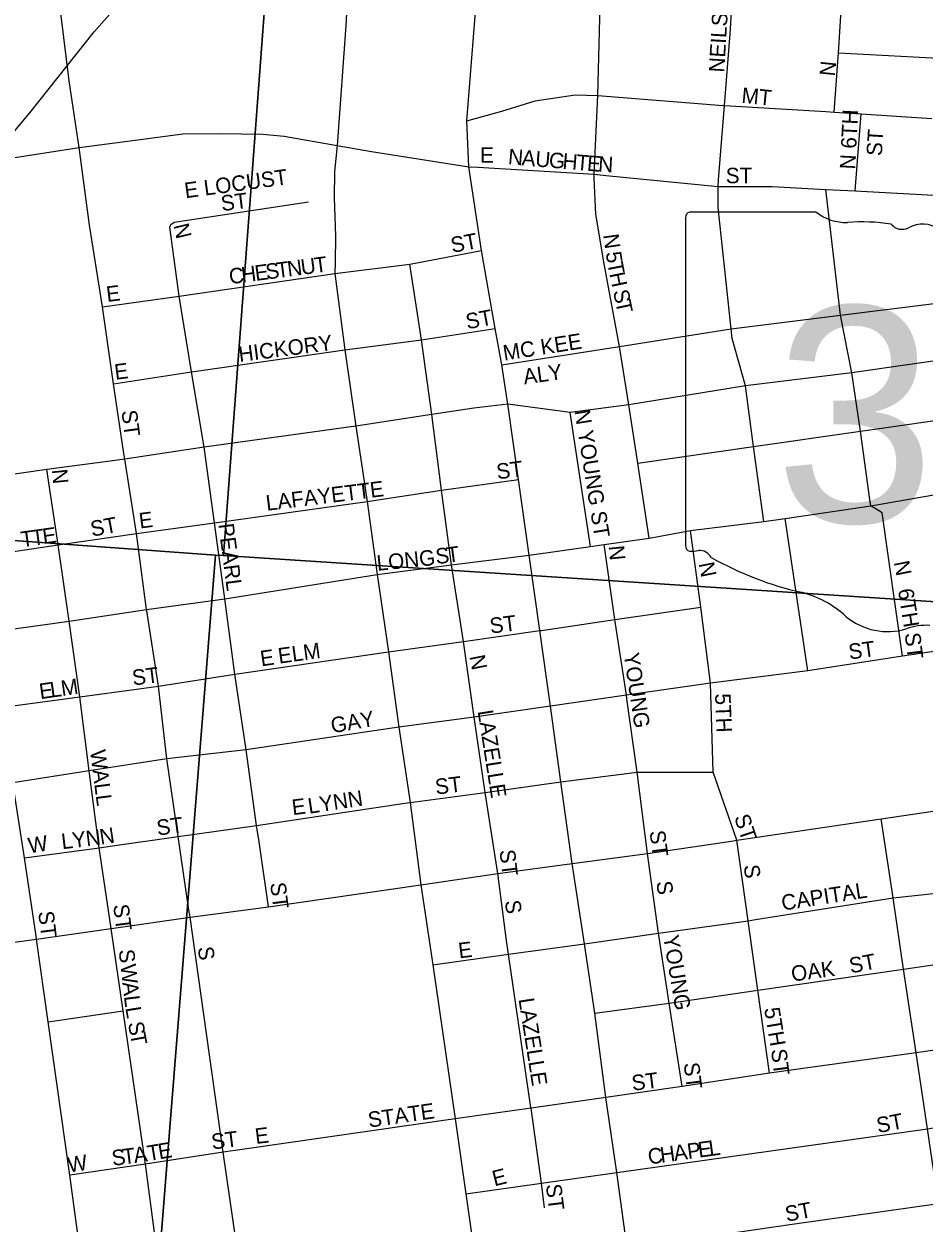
# Model space of a CAD drawing. Extents: x 0 to 34, y -6.2 to 22.
# Drawn here: x 6.564 to 7.114, y 17.868 to 18.6 of the extents above; entities that cross this region are included whole.
import ezdxf

# ---------------------------------------------------------------- set-up
doc = ezdxf.new("R2010")
doc.units = 0
for name, color, linetype in [('GM_X_City_Street', 7, 'Continuous'), ('GM_X_City_Street_Text', 7, 'Continuous'), ('GM_X_Rail_Line', 7, 'Continuous'), ('GM_X_Section', 7, 'Continuous'), ('GM_X_State_Route', 7, 'Continuous'), ('GM_X_State_Shield', 7, 'Continuous'), ('GM_X_US_Route', 7, 'Continuous')]:
    doc.layers.add(name, color=color, linetype=linetype)

msp = doc.modelspace()

# ---------------------------------------------------------------- linework, layer by layer
at = {"layer": 'GM_X_City_Street'}
for points in [[(6.98852, 18.50512), (6.99217, 18.55056), (6.99568, 18.59432), (7.00463, 18.73692), (7.00564, 18.75627), (7.00717, 18.78589), (7.00828, 18.79563)], [(6.62541, 18.33808), (6.61909, 18.3805), (6.61227, 18.42755), (6.60444, 18.47745), (6.5981, 18.52495), (6.59192, 18.56566), (6.58541, 18.61884), (6.5725, 18.70224), (6.5664, 18.74647), (6.56444, 18.76097)], [(7.0591, 18.54649), (7.06178, 18.5827), (7.06414, 18.62187), (7.07288, 18.75262)], [(6.57176, 18.04339), (6.56472, 18.09113), (6.55749, 18.13701), (6.5515, 18.18306), (6.54503, 18.22919), (6.5388, 18.27541), (6.53176, 18.32162), (6.52531, 18.3669), (6.52024, 18.40154), (6.50489, 18.51058), (6.5018, 18.5316), (6.49515, 18.57457), (6.48857, 18.60785), (6.46909, 18.66011)], [(6.91261, 18.50619), (6.9125, 18.50861), (6.9148, 18.55673), (6.91634, 18.61984), (6.9184, 18.65465)], [(7.06178, 18.5827), (7.12656, 18.57921), (7.17383, 18.57683), (7.21027, 18.57512)], [(6.83481, 18.54114), (6.85627, 18.54704), (6.87649, 18.55336), (6.90091, 18.55715), (6.9148, 18.55673), (6.9914, 18.5506), (6.99217, 18.55056), (7.05407, 18.54683), (7.0591, 18.54649), (7.07551, 18.5454), (7.11865, 18.54255)], [(7.07201, 18.49838), (7.07551, 18.5454)], [(6.5087, 18.51116), (6.5981, 18.52495), (6.63218, 18.5294), (6.6614, 18.53335), (6.68411, 18.53354), (6.71024, 18.53311), (6.72321, 18.53176), (6.75566, 18.5262), (6.77652, 18.52249), (6.8361, 18.5132), (6.84154, 18.51287)], [(6.84154, 18.51287), (6.9125, 18.50861), (6.91996, 18.50787)], [(6.94619, 18.28626), (6.93928, 18.33213), (6.9337, 18.36781), (6.92795, 18.40349), (6.91859, 18.45396), (6.91364, 18.48429), (6.91261, 18.50619)], [(6.91996, 18.50787), (6.98819, 18.50104), (6.99821, 18.50104)], [(7.01607, 18.2966), (7.00978, 18.34232), (7.00502, 18.37939), (6.99686, 18.40821), (6.99621, 18.4142), (6.98819, 18.48819), (6.98819, 18.50104), (6.98852, 18.50512)], [(6.99821, 18.50104), (7.02122, 18.50104), (7.05393, 18.49933), (7.07201, 18.49838), (7.11613, 18.49608), (7.16216, 18.49368), (7.20423, 18.49087)], [(7.08089, 18.30998), (7.07511, 18.35167), (7.06996, 18.38741), (7.06306, 18.42262), (7.05393, 18.49933)], [(6.65407, 18.47787), (6.65604, 18.47932), (6.73807, 18.49167)], [(6.7079, 18.1009), (6.70642, 18.11099), (6.70008, 18.1572), (6.69318, 18.20328), (6.68705, 18.24935), (6.68067, 18.2958), (6.67443, 18.34183), (6.66676, 18.38792), (6.65919, 18.43414), (6.65353, 18.4763), (6.65407, 18.47787)], [(6.61227, 18.42755), (6.65919, 18.43414), (6.75421, 18.44803), (6.79993, 18.45361), (6.84368, 18.46204)], [(6.82591, 18.26747), (6.82552, 18.26999), (6.81943, 18.31569), (6.81335, 18.36189), (6.8071, 18.40743), (6.79993, 18.45361)], [(6.99364, 18.4138), (6.99621, 18.4142), (7.06306, 18.42262), (7.1219, 18.42992)], [(6.61909, 18.3805), (6.66676, 18.38792), (6.76034, 18.40126), (6.8071, 18.40743), (6.85217, 18.41434)], [(6.85609, 18.3923), (6.92795, 18.40349), (6.99364, 18.4138)], [(6.91035, 18.28117), (6.89786, 18.36304)], [(6.93928, 18.33213), (7.00978, 18.34232), (7.07511, 18.35167), (7.14186, 18.36126)], [(6.63936, 18.24198), (6.63925, 18.2427), (6.63316, 18.28922), (6.62593, 18.3346), (6.62541, 18.33808)], [(6.61758, 18.04791), (6.61035, 18.09726), (6.60426, 18.14435), (6.59853, 18.18947), (6.5919, 18.23563), (6.58532, 18.28232), (6.57842, 18.32835)], [(6.77512, 18.30897), (6.81943, 18.31569), (6.86629, 18.32227)], [(6.63316, 18.28922), (6.68067, 18.2958), (6.77389, 18.30879), (6.77512, 18.30897)], [(7.10093, 18.2142), (7.08847, 18.30185), (7.08144, 18.30603), (7.08089, 18.30998)], [(7.0431, 18.2053), (7.02924, 18.29838)], [(6.99959, 18.10185), (6.98526, 18.1435), (6.98365, 18.19789), (6.97769, 18.24429), (6.97138, 18.29097)], [(6.53564, 18.27497), (6.5388, 18.27541), (6.58532, 18.28232), (6.63316, 18.28922)], [(6.77998, 18.26407), (6.82552, 18.26999), (6.87286, 18.2759)], [(6.93252, 18.18819), (6.93221, 18.19042), (6.92515, 18.2366), (6.91873, 18.28248)], [(6.85363, 18.08158), (6.8459, 18.13107), (6.83933, 18.1771), (6.83275, 18.2233), (6.82591, 18.26747)], [(6.66513, 18.0593), (6.65862, 18.10427), (6.65161, 18.15162), (6.64653, 18.19605), (6.63936, 18.24198)], [(6.8803, 18.23), (6.92515, 18.2366), (6.97769, 18.24429)], [(6.64653, 18.19605), (6.69318, 18.20328), (6.78705, 18.21689), (6.83275, 18.2233), (6.87944, 18.22987), (6.8803, 18.23)], [(7.16179, 18.22335), (7.16128, 18.22326), (7.10093, 18.2142), (7.0431, 18.2053), (6.98365, 18.19789), (6.93221, 18.19042), (6.88585, 18.18367), (6.83933, 18.1771), (6.79329, 18.17102), (6.70008, 18.1572), (6.65161, 18.15162), (6.60426, 18.14435), (6.55749, 18.13701), (6.51159, 18.13017), (6.46597, 18.12433)], [(6.50531, 18.17665), (6.5515, 18.18306), (6.59853, 18.18947), (6.64653, 18.19605)], [(6.9452, 18.09375), (6.93879, 18.14356), (6.93252, 18.18819)], [(6.79689, 18.12449), (6.8002, 18.12499), (6.8459, 18.13107), (6.89226, 18.13747), (6.93879, 18.14356), (6.98526, 18.1435)], [(6.65862, 18.10427), (6.70642, 18.11099), (6.79689, 18.12449)], [(7.12273, 17.88008), (7.11604, 17.92572), (7.10917, 17.97209), (7.10155, 18.02316), (7.09504, 18.06679), (7.08788, 18.11499)], [(6.61692, 18.09821), (6.65862, 18.10427)], [(6.71371, 18.06122), (6.7079, 18.1009)], [(7.01966, 17.9596), (7.01242, 18.01035), (7.00663, 18.0527), (6.99959, 18.10185)], [(6.56472, 18.09113), (6.61035, 18.09726), (6.61692, 18.09821)], [(6.96624, 17.95154), (6.95835, 18.0025), (6.95194, 18.04524), (6.9452, 18.09375)], [(7.01107, 18.05341), (7.09504, 18.06679), (7.18208, 18.076), (7.29657, 18.09449)], [(6.85908, 18.04071), (6.85363, 18.08158)], [(6.69801, 17.82856), (6.68606, 17.91133), (6.66576, 18.05493), (6.66513, 18.0593)], [(6.81401, 18.02585), (6.86021, 18.03226), (6.90673, 18.03867), (6.95194, 18.04524), (7.00663, 18.0527), (7.01107, 18.05341)], [(6.66228, 17.40254), (6.66049, 17.4222), (6.65856, 17.43834), (6.64528, 17.52991), (6.63896, 17.57505), (6.63208, 17.62111), (6.62558, 17.66735), (6.61917, 17.71353), (6.60471, 17.80555), (6.59247, 17.89732), (6.57924, 17.99099), (6.57205, 18.04143), (6.57176, 18.04339)], [(6.69121, 17.5355), (6.6847, 17.58194), (6.67798, 17.62772), (6.67137, 17.67395), (6.66495, 17.71993), (6.65822, 17.76611), (6.65176, 17.81237), (6.64457, 17.85931), (6.63855, 17.90408), (6.62489, 17.9977), (6.61758, 18.04791)], [(6.87395, 17.93869), (6.86021, 18.03226), (6.85908, 18.04071)], [(6.91298, 17.99626), (6.95835, 18.0025), (7.01242, 18.01035), (7.10155, 18.02316), (7.14443, 18.02946), (7.18784, 18.03558)], [(6.57924, 17.99099), (6.62489, 17.9977)], [(7.19504, 17.98459), (7.15199, 17.97819), (7.10917, 17.97209), (7.01966, 17.9596), (6.96624, 17.95154), (6.91972, 17.94479), (6.87401, 17.93822), (6.82765, 17.93181), (6.69761, 17.913)], [(6.88231, 17.8774), (6.88046, 17.89243), (6.87401, 17.93822), (6.87395, 17.93869)], [(6.8341, 17.88588), (6.88046, 17.89243), (6.92646, 17.89893), (6.97854, 17.90634), (6.99578, 17.90873), (7.11604, 17.92572), (7.13491, 17.92901)], [(6.69761, 17.913), (6.68606, 17.91133), (6.63855, 17.90408), (6.59247, 17.89732)], [(6.93271, 17.85273), (7.03356, 17.86736), (7.12273, 17.88008), (7.20786, 17.89233), (7.21395, 17.89319)]]:
    msp.add_lwpolyline(points, dxfattribs=at)
at = {"layer": 'GM_X_Rail_Line'}
for points in [[(6.58989, 18.5737), (6.6073, 18.59563), (6.62117, 18.61122), (6.65213, 18.63903)], [(6.33031, 18.29784), (6.38618, 18.34657), (6.41461, 18.37414), (6.4524, 18.41277), (6.48089, 18.44243), (6.50555, 18.4728), (6.53041, 18.50109), (6.54241, 18.51577), (6.56883, 18.54706), (6.58989, 18.5737)]]:
    msp.add_lwpolyline(points, dxfattribs=at)
at = {"layer": 'GM_X_Section'}
for points in [[(6.76078, 19.26937), (6.6863, 18.2758), (6.68124, 18.27598), (6.18322, 18.31219), (6.25432, 19.30018), (6.54767, 19.28066)], [(6.76078, 19.26937), (7.25546, 19.23647), (7.19351, 18.24276), (6.6863, 18.2758)], [(6.68124, 18.27598), (6.6863, 18.2758), (7.19351, 18.24276), (7.67976, 18.21035), (7.62278, 17.23025), (6.6036, 17.30139)]]:
    msp.add_lwpolyline(points, close=True, dxfattribs=at)
msp.add_lwpolyline([(6.18322, 18.31219), (6.68124, 18.27598), (6.6036, 17.30139)], dxfattribs=at)
at = {"layer": 'GM_X_State_Route'}
for points in [[(7.19917, 18.41171), (7.16624, 18.40427), (7.13656, 18.39686), (7.06996, 18.38741), (7.00502, 18.37939), (6.9337, 18.36781), (6.89786, 18.36304), (6.85988, 18.36813)], [(6.87286, 18.2759), (6.91035, 18.28117), (6.91873, 18.28248), (6.94619, 18.28626), (6.97138, 18.29097), (7.01607, 18.2966), (7.02924, 18.29838), (7.08144, 18.30603), (7.1479, 18.31772), (7.17844, 18.32236), (7.20735, 18.32594)]]:
    msp.add_lwpolyline(points, dxfattribs=at)
at = {"layer": 'GM_X_State_Shield'}
for p, q in [((6.9684, 18.48204), (6.9684, 18.28192)), ((7.04821, 18.48549), (6.971, 18.48549))]:
    msp.add_line(p, q, dxfattribs=at)
for centre, radius, start, end in [((6.97142, 18.48247), 0.00305, 98.1301, 188.1301), ((7.0666, 18.50872), 0.02963, 231.61951, 271.11188), ((7.07643, 18.37314), 0.10636, 80.48669, 94.98827), ((7.10057, 18.48351), 0.00855, 219.79206, 297.10237), ((7.11312, 18.46038), 0.01777, 54.46668, 119.14113), ((6.97145, 18.28148), 0.00308, 171.95839, 258.30661), ((6.97192, 18.30196), 0.02352, 267.33899, 280.60386), ((6.97673, 18.27038), 0.00848, 29.74838, 93.27175), ((7.08379, 18.45018), 0.20192, 240.41292, 257.1985), ((7.02359, 18.19202), 0.06318, 47.18416, 75.83597), ((7.09192, 18.26938), 0.04009, 230.70037, 286.29184), ((7.11508, 18.2002), 0.03294, 85.69512, 111.20995)]:
    msp.add_arc(centre, radius, start, end, dxfattribs=at)
at = {"layer": 'GM_X_US_Route'}
for points in [[(6.76172, 18.61911), (6.76112, 18.60222), (6.75566, 18.5262), (6.75403, 18.51025), (6.75381, 18.49412), (6.75466, 18.4707), (6.75434, 18.45464)], [(6.85988, 18.36813), (6.85988, 18.36813), (6.85609, 18.3923), (6.85217, 18.41434), (6.84368, 18.46204), (6.8361, 18.5132), (6.83481, 18.54114), (6.83986, 18.60517), (6.84067, 18.61639)], [(6.75434, 18.45464), (6.75421, 18.44803), (6.76034, 18.40126), (6.76699, 18.35482)], [(6.85988, 18.36813), (6.839, 18.36567), (6.81335, 18.36189), (6.76699, 18.35482)], [(6.87286, 18.2759), (6.86629, 18.32227), (6.85988, 18.36813)], [(6.76699, 18.35482), (6.67443, 18.34183), (6.62593, 18.3346), (6.61702, 18.33343)], [(6.76699, 18.35482), (6.77389, 18.30879), (6.77998, 18.26407)], [(6.61702, 18.33343), (6.57842, 18.32835), (6.53176, 18.32162), (6.48553, 18.31471), (6.43938, 18.30866), (6.38573, 18.30034)], [(6.89917, 18.08767), (6.89917, 18.08767), (6.89226, 18.13747), (6.88585, 18.18367), (6.87944, 18.22987), (6.87286, 18.2759)], [(6.63925, 18.2427), (6.68705, 18.24935), (6.77998, 18.26407)], [(6.77998, 18.26407), (6.78705, 18.21689), (6.79329, 18.17102), (6.8002, 18.12499), (6.80681, 18.07469)], [(6.54503, 18.22919), (6.5919, 18.23563), (6.63925, 18.2427)], [(6.9976, 18.10156), (6.99959, 18.10185), (7.08788, 18.11499), (7.17463, 18.12771), (7.23446, 18.13639)], [(6.89917, 18.08767), (6.9452, 18.09375), (6.9976, 18.10156)], [(6.80681, 18.07469), (6.85363, 18.08158), (6.89917, 18.08767)], [(6.93271, 17.85273), (6.92646, 17.89893), (6.91972, 17.94479), (6.91298, 17.99626), (6.90673, 18.03867), (6.89917, 18.08767)], [(6.66576, 18.05493), (6.71371, 18.06122), (6.80681, 18.07469)], [(6.80681, 18.07469), (6.81401, 18.02585), (6.82765, 17.93181), (6.8341, 17.88588), (6.84081, 17.83925)], [(6.49787, 18.03151), (6.49787, 18.03151), (6.57205, 18.04143), (6.61758, 18.04791), (6.66576, 18.05493)]]:
    msp.add_lwpolyline(points, dxfattribs=at)

# ---------------------------------------------------------------- texts
at = {"layer": 'GM_X_City_Street_Text'}
for s, rotation, p in [('NEILSTON', 86.63221, (6.99196, 18.57055)), ('N', 84.29157, (7.05947, 18.56813)), ('MT', 354.5523, (7.00224, 18.55222)), ('N 6TH', 87.06604, (7.07196, 18.51137)), ('ST', 86.42621, (7.08822, 18.51954)), ('E', 0.00001, (6.84291, 18.51556)), ('N', 355.29625, (6.85972, 18.51473)), ('A', 355.29636, (6.86803, 18.51405)), ('U', 355.27447, (6.87633, 18.51336)), ('G', 355.30818, (6.88464, 18.51267)), ('H', 355.29625, (6.89295, 18.51199)), ('T', 355.30273, (6.90126, 18.51131)), ('E', 355.26812, (6.9079, 18.51076)), ('N', 356.96406, (6.91485, 18.51019)), ('E LOCUST', 7.76443, (6.663, 18.49391)), ('ST', 0.00001, (6.99291, 18.50307)), ('ST', 7.11997, (6.68523, 18.48603)), ('N', 283.38342, (6.65558, 18.47737)), ('ST', 10.61471, (6.82591, 18.46054)), ('N', 278.17956, (6.91801, 18.47153)), ('5', 278.72619, (6.91956, 18.46071)), ('C', 7.42617, (6.69018, 18.44139)), ('H', 7.41568, (6.69761, 18.44236)), ('E', 7.44885, (6.70589, 18.44343)), ('S', 7.42316, (6.71249, 18.4443)), ('T', 7.41074, (6.7191, 18.44516)), ('N', 7.4379, (6.72572, 18.44602)), ('U', 7.43141, (6.73398, 18.44709)), ('T', 7.42385, (6.74224, 18.44817)), ('T', 280.9398, (6.92051, 18.45455)), ('H', 281.84974, (6.92181, 18.44785)), ('E', 7.12165, (6.61519, 18.43055)), ('S', 281.88866, (6.92404, 18.43723)), ('T', 281.88525, (6.92542, 18.43071)), ('ST', 10.61471, (6.83508, 18.41387)), ('HICKORY', 7.35182, (6.69601, 18.39388)), ('MC KEE', 8.9187, (6.85763, 18.39471)), ('E', 7.14518, (6.62018, 18.38305)), ('ALY', 7.84923, (6.86989, 18.38024)), ('ST', 277.59084, (6.62384, 18.36402)), ('N YOUNG ST', 279.00658, (6.9005, 18.36406)), ('N', 275.73008, (6.58134, 18.32813)), ('ST', 7.59083, (6.8535, 18.32221)), ('LAFAYETTE', 7.12434, (6.71269, 18.30305)), ('ST', 10.61471, (6.60591, 18.2872)), ('E', 7.12165, (6.63519, 18.29222)), ('T', 7.83652, (6.56308, 18.28086)), ('T', 7.83652, (6.56969, 18.28176)), ('E', 8.06333, (6.57633, 18.28268)), ('PEARL', 277.38642, (6.68301, 18.29484)), ('LONG', 5.85815, (6.78022, 18.26639)), ('S', 5.58281, (6.81609, 18.27056)), ('T', 7.712, (6.82311, 18.27125)), ('N', 275.70844, (6.92135, 18.28146)), ('N', 281.30574, (6.97632, 18.2708)), ('N', 281.32675, (7.09548, 18.27163)), ('6TH', 279.08483, (7.098, 18.2549)), ('ST', 7.12165, (6.84935, 18.22805)), ('ST', 277.13512, (7.10217, 18.22817)), ('E', 8.12573, (6.70932, 18.20804)), ('ELM', 7.85663, (6.72016, 18.20971)), ('ST', 7.59083, (7.0685, 18.21222)), ('N', 281.32675, (6.83632, 18.21413)), ('YOUNG', 278.53095, (6.9305, 18.21572)), ('ST', 7.11997, (6.63102, 18.19638)), ('E', 7.86731, (6.57433, 18.18805)), ('L', 7.88723, (6.58094, 18.18896)), ('M', 8.16952, (6.58759, 18.18988)), ('5TH', 272.29795, (6.98635, 18.19136)), ('GAY', 9.78342, (6.7526, 18.1672)), ('LAZELLE', 278.93191, (6.84133, 18.18073)), ('WALL', 277.30704, (6.60467, 18.15651)), ('ST', 7.11997, (6.81602, 18.12972)), ('LYNN', 8.74111, (6.73847, 18.11804)), ('E', 7.14855, (6.72852, 18.11721)), ('ST', 7.60514, (6.646, 18.10471)), ('ST', 288.43933, (6.99793, 18.11601)), ('Y', 6.67137, (6.59434, 18.09716)), ('N', 6.65877, (6.60261, 18.09813)), ('N', 8.78675, (6.61126, 18.09914)), ('ST', 277.60515, (6.94634, 18.10735)), ('W', 8.75753, (6.56763, 18.09387)), ('L', 6.65397, (6.58771, 18.09639)), ('ST', 277.12166, (6.85468, 18.09567)), ('S', 277.14856, (7.00384, 18.0865)), ('ST', 277.13343, (6.71467, 18.07567)), ('S', 277.12166, (6.95051, 18.0765)), ('CAPITAL', 8.82317, (7.02763, 18.05888)), ('S', 277.12166, (6.85801, 18.06484)), ('ST', 277.11998, (6.57301, 18.05817)), ('ST', 277.12166, (6.61884, 18.06234)), ('YOUNG', 279.46056, (6.95467, 18.04324)), ('S', 276.51516, (6.62217, 18.03482)), ('S', 277.12166, (6.67051, 18.0365)), ('E', 7.14855, (6.83018, 18.02971)), ('W', 276.50359, (6.62321, 18.02571)), ('OAK', 7.59083, (7.0335, 18.01555)), ('ST', 10.61471, (7.06924, 18.02054)), ('A', 276.51783, (6.62444, 18.01494)), ('L', 276.84753, (6.6254, 18.00661)), ('LAZELLE', 278.92886, (6.86633, 18.00489)), ('L', 279.21733, (6.62625, 17.99956)), ('5TH', 279.4579, (7.01633, 17.99907)), ('S', 280.46156, (6.6278, 17.9903)), ('T', 280.48646, (6.62901, 17.98374)), ('ST', 277.13512, (7.02051, 17.974)), ('ST', 277.11998, (6.96718, 17.96567)), ('ST', 7.1351, (6.93602, 17.94888)), ('STATE', 8.12573, (6.77515, 17.92638)), ('ST', 10.61471, (7.08591, 17.92303)), ('ST', 7.12165, (6.67935, 17.91305)), ('E', 7.12165, (6.70602, 17.91638)), ('E', 9.78166, (6.64705, 17.90702)), ('P', 7.75532, (6.96995, 17.90715)), ('E', 7.78698, (6.97656, 17.90805)), ('L', 7.78239, (6.98316, 17.90895)), ('W', 8.74363, (6.5918, 17.89888)), ('S', 7.14874, (6.61852, 17.90305)), ('T', 7.1607, (6.62514, 17.90388)), ('A', 7.86168, (6.63188, 17.90473)), ('T', 9.46887, (6.64042, 17.90592)), ('C', 7.76954, (6.946, 17.90388)), ('H', 7.76221, (6.95343, 17.9049)), ('A', 7.7821, (6.96169, 17.90602)), ('E', 14.05553, (6.85164, 17.89051)), ('ST', 277.11998, (6.88301, 17.8915)), ('ST', 10.61223, (7.03008, 17.86887))]:
    msp.add_text(s, height=0.00947, rotation=rotation, dxfattribs=at).set_placement(p)
at = {"layer": 'GM_X_State_Shield'}
msp.add_text('3D', height=0.131836, dxfattribs=at).set_placement((7.0228, 18.29603))

doc.saveas('drawing.dxf')
